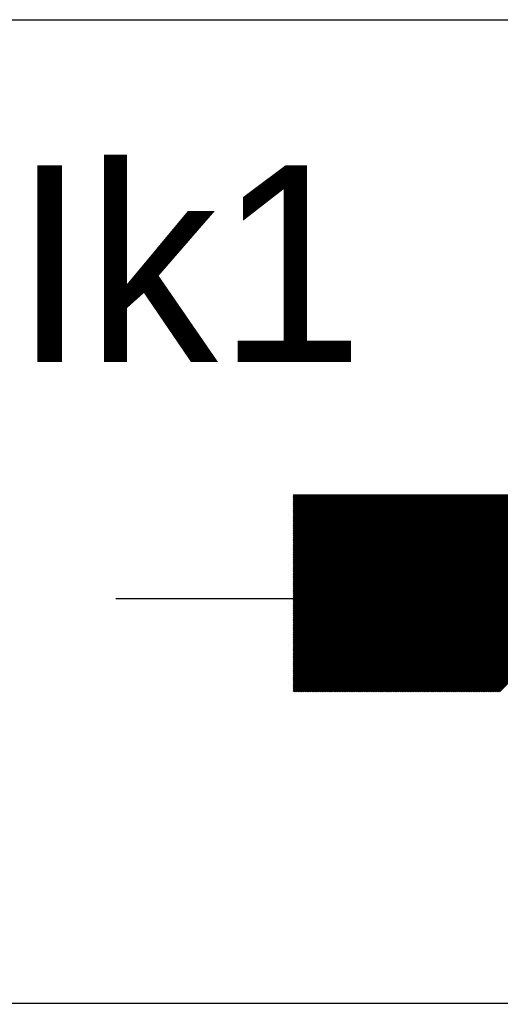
# Model space of a CAD drawing. Extents: x -28 to 822, y 61 to 665.
# Drawn here: x 93.48 to 100.81, y 321.74 to 336.74 of the extents above; entities that cross this region are included whole.
import ezdxf

# ---------------------------------------------------------------- set-up
doc = ezdxf.new("R2010")
doc.units = 0
doc.layers.add('KOLEJIŠTĚ', color=7, linetype='Continuous')

# ---------------------------------------------------------------- blocks, each defined once
blk = doc.blocks.new('_X11')
for p, q in [((347.336, 431.552), (350.333, 434.55)), ((347.336, 431.57), (350.315, 434.55)), ((347.336, 431.587), (350.298, 434.55)), ((347.336, 431.605), (350.28, 434.55)), ((347.336, 431.623), (350.262, 434.55)), ((347.336, 431.64), (350.245, 434.55)), ((347.336, 431.658), (350.227, 434.55)), ((347.336, 431.676), (350.209, 434.55)), ((347.336, 431.693), (350.192, 434.55)), ((347.336, 431.711), (350.174, 434.55)), ((347.336, 431.729), (350.156, 434.55)), ((347.336, 431.746), (350.139, 434.55)), ((347.336, 431.764), (350.121, 434.55)), ((347.336, 431.782), (350.103, 434.55)), ((347.336, 431.799), (350.086, 434.55)), ((347.336, 431.817), (350.068, 434.55)), ((347.336, 431.835), (350.05, 434.55)), ((347.336, 431.853), (350.033, 434.55)), ((347.336, 431.87), (350.015, 434.55)), ((347.336, 431.888), (349.997, 434.55)), ((347.336, 431.906), (349.98, 434.55)), ((347.336, 431.923), (349.962, 434.55)), ((347.336, 431.941), (349.944, 434.55)), ((347.336, 431.959), (349.927, 434.55)), ((347.336, 431.976), (349.909, 434.55)), ((347.336, 431.994), (349.891, 434.55)), ((347.336, 432.012), (349.873, 434.55)), ((347.336, 432.029), (349.856, 434.55)), ((347.336, 432.047), (349.838, 434.55)), ((347.336, 432.065), (349.82, 434.55)), ((347.336, 432.082), (349.803, 434.55)), ((347.336, 432.1), (349.785, 434.55)), ((347.336, 432.118), (349.767, 434.55)), ((347.336, 432.135), (349.75, 434.55)), ((347.336, 432.153), (349.732, 434.55)), ((347.336, 432.171), (349.714, 434.55)), ((347.336, 432.188), (349.697, 434.55)), ((347.336, 432.206), (349.679, 434.55)), ((347.336, 432.224), (349.661, 434.55)), ((347.336, 432.241), (349.644, 434.55)), ((347.336, 432.259), (349.626, 434.55)), ((347.336, 432.277), (349.608, 434.55)), ((347.336, 432.294), (349.591, 434.55)), ((347.336, 432.312), (349.573, 434.55)), ((347.336, 432.33), (349.555, 434.55)), ((347.336, 432.348), (349.538, 434.55)), ((347.336, 432.365), (349.52, 434.55)), ((347.336, 432.383), (349.502, 434.55)), ((347.336, 432.401), (349.485, 434.55)), ((347.336, 432.418), (349.467, 434.55)), ((347.336, 432.436), (349.449, 434.55)), ((347.336, 432.454), (349.432, 434.55)), ((347.336, 432.471), (349.414, 434.55)), ((347.336, 432.489), (349.396, 434.55)), ((347.336, 432.507), (349.379, 434.55)), ((347.336, 432.524), (349.361, 434.55)), ((347.336, 432.542), (349.343, 434.55)), ((347.336, 432.56), (349.325, 434.55)), ((347.336, 432.577), (349.308, 434.55)), ((347.336, 432.595), (349.29, 434.55)), ((347.336, 432.613), (349.272, 434.55)), ((347.336, 432.63), (349.255, 434.55)), ((347.336, 432.648), (349.237, 434.55)), ((347.336, 432.666), (349.219, 434.55)), ((347.336, 432.683), (349.202, 434.55)), ((347.336, 432.701), (349.184, 434.55)), ((347.336, 432.719), (349.166, 434.55)), ((347.336, 432.736), (349.149, 434.55)), ((347.336, 432.754), (349.131, 434.55)), ((347.336, 432.772), (349.113, 434.55)), ((347.336, 432.789), (349.096, 434.55)), ((347.336, 432.807), (349.078, 434.55)), ((347.336, 432.825), (349.06, 434.55)), ((347.336, 432.842), (349.043, 434.55)), ((347.336, 432.86), (349.025, 434.55)), ((347.336, 432.878), (349.007, 434.55)), ((347.336, 432.896), (348.99, 434.55)), ((347.336, 432.913), (348.972, 434.55)), ((347.336, 432.931), (348.954, 434.55)), ((347.336, 432.949), (348.937, 434.55)), ((347.336, 432.966), (348.919, 434.55)), ((347.336, 432.984), (348.901, 434.55)), ((347.336, 433.002), (348.884, 434.55)), ((347.336, 433.019), (348.866, 434.55)), ((347.336, 433.037), (348.848, 434.55)), ((347.336, 433.055), (348.83, 434.55)), ((347.336, 433.072), (348.813, 434.55)), ((347.336, 433.09), (348.795, 434.55)), ((347.336, 433.108), (348.777, 434.55)), ((347.336, 433.125), (348.76, 434.55)), ((347.336, 433.143), (348.742, 434.55)), ((347.336, 433.161), (348.724, 434.55)), ((347.336, 433.178), (348.707, 434.55)), ((347.336, 433.196), (348.689, 434.55)), ((347.336, 433.214), (348.671, 434.55)), ((347.336, 433.231), (348.654, 434.55)), ((347.336, 433.249), (348.636, 434.55)), ((347.336, 433.267), (348.618, 434.55)), ((347.336, 433.284), (348.601, 434.55)), ((347.336, 433.302), (348.583, 434.55)), ((347.336, 433.32), (348.565, 434.55)), ((347.336, 433.337), (348.548, 434.55)), ((347.336, 433.355), (348.53, 434.55)), ((347.336, 433.373), (348.512, 434.55)), ((347.336, 433.39), (348.495, 434.55)), ((347.336, 433.408), (348.477, 434.55)), ((347.336, 433.426), (348.459, 434.55)), ((347.336, 433.444), (348.442, 434.55)), ((347.336, 433.461), (348.424, 434.55)), ((347.336, 433.479), (348.406, 434.55)), ((347.336, 433.497), (348.389, 434.55)), ((347.336, 433.514), (348.371, 434.55)), ((347.336, 433.532), (348.353, 434.55)), ((347.336, 433.55), (348.336, 434.55)), ((347.336, 433.567), (348.318, 434.55)), ((347.336, 433.585), (348.3, 434.55)), ((347.336, 433.603), (348.282, 434.55)), ((347.336, 433.62), (348.265, 434.55)), ((347.336, 433.638), (348.247, 434.55)), ((347.336, 433.656), (348.229, 434.55)), ((347.336, 433.673), (348.212, 434.55)), ((347.336, 433.691), (348.194, 434.55)), ((347.336, 433.709), (348.176, 434.55)), ((347.336, 433.726), (348.159, 434.55)), ((347.336, 433.744), (348.141, 434.55)), ((347.336, 433.762), (348.123, 434.55)), ((347.336, 433.779), (348.106, 434.55)), ((347.336, 433.797), (348.088, 434.55)), ((347.336, 433.815), (348.07, 434.55)), ((347.336, 433.832), (348.053, 434.55)), ((347.336, 433.85), (348.035, 434.55)), ((347.336, 433.868), (348.017, 434.55)), ((347.336, 433.885), (348, 434.55)), ((347.336, 433.903), (347.982, 434.55)), ((347.336, 433.921), (347.964, 434.55)), ((347.336, 433.938), (347.947, 434.55)), ((347.336, 433.956), (347.929, 434.55)), ((347.336, 433.974), (347.911, 434.55)), ((347.336, 433.992), (347.894, 434.55)), ((347.336, 434.009), (347.876, 434.55)), ((347.336, 434.027), (347.858, 434.55)), ((347.336, 434.045), (347.841, 434.55)), ((347.336, 434.062), (347.823, 434.55)), ((347.336, 434.08), (347.805, 434.55)), ((347.336, 434.098), (347.788, 434.55)), ((347.336, 434.115), (347.77, 434.55)), ((347.336, 434.133), (347.752, 434.55)), ((347.336, 434.151), (347.734, 434.55)), ((347.336, 434.168), (347.717, 434.55)), ((347.336, 434.186), (347.699, 434.55)), ((347.336, 434.204), (347.681, 434.55)), ((347.336, 434.221), (347.664, 434.55)), ((347.336, 434.239), (347.646, 434.55)), ((347.336, 434.257), (347.628, 434.55)), ((347.336, 434.274), (347.611, 434.55)), ((347.336, 434.292), (347.593, 434.55)), ((347.336, 434.31), (347.575, 434.55)), ((347.336, 434.327), (347.558, 434.55)), ((347.336, 434.345), (347.54, 434.55)), ((347.336, 434.363), (347.522, 434.55)), ((347.336, 434.38), (347.505, 434.55)), ((347.336, 434.398), (347.487, 434.55)), ((347.336, 434.416), (347.469, 434.55)), ((347.336, 434.433), (347.452, 434.55)), ((347.336, 434.451), (347.434, 434.55)), ((347.336, 434.469), (347.416, 434.55)), ((347.336, 434.487), (347.399, 434.55)), ((347.336, 434.504), (347.381, 434.55)), ((347.336, 434.522), (347.363, 434.55)), ((347.336, 434.54), (347.346, 434.55)), ((347.351, 431.55), (350.351, 434.55)), ((347.368, 431.55), (350.368, 434.55)), ((347.386, 431.55), (350.386, 434.55)), ((347.404, 431.55), (350.404, 434.55)), ((347.421, 431.55), (350.421, 434.55)), ((347.439, 431.55), (350.439, 434.55)), ((347.457, 431.55), (350.457, 434.55)), ((347.475, 431.55), (350.475, 434.55)), ((347.492, 431.55), (350.492, 434.55)), ((347.51, 431.55), (350.51, 434.55)), ((347.528, 431.55), (350.528, 434.55)), ((347.545, 431.55), (350.545, 434.55)), ((347.563, 431.55), (350.563, 434.55)), ((347.581, 431.55), (350.581, 434.55)), ((347.598, 431.55), (350.598, 434.55)), ((347.616, 431.55), (350.616, 434.55)), ((347.634, 431.55), (350.634, 434.55)), ((347.651, 431.55), (350.651, 434.55)), ((347.669, 431.55), (350.669, 434.55)), ((347.687, 431.55), (350.687, 434.55)), ((347.704, 431.55), (350.704, 434.55)), ((347.722, 431.55), (350.722, 434.55)), ((347.74, 431.55), (350.74, 434.55)), ((347.757, 431.55), (350.757, 434.55)), ((347.775, 431.55), (350.775, 434.55)), ((347.793, 431.55), (350.793, 434.55)), ((347.81, 431.55), (350.81, 434.55)), ((347.828, 431.55), (350.828, 434.55)), ((347.846, 431.55), (350.846, 434.55)), ((347.863, 431.55), (350.863, 434.55)), ((347.881, 431.55), (350.881, 434.55)), ((347.899, 431.55), (350.899, 434.55)), ((347.916, 431.55), (350.916, 434.55)), ((347.934, 431.55), (350.934, 434.55)), ((347.952, 431.55), (350.952, 434.55)), ((347.969, 431.55), (350.969, 434.55)), ((347.987, 431.55), (350.987, 434.55)), ((348.005, 431.55), (351.005, 434.55)), ((348.023, 431.55), (351.023, 434.55)), ((348.04, 431.55), (351.04, 434.55)), ((348.058, 431.55), (351.058, 434.55)), ((348.076, 431.55), (351.076, 434.55)), ((348.093, 431.55), (351.093, 434.55)), ((348.111, 431.55), (351.111, 434.55)), ((348.129, 431.55), (351.129, 434.55)), ((348.146, 431.55), (351.146, 434.55)), ((348.164, 431.55), (351.164, 434.55)), ((348.182, 431.55), (351.182, 434.55)), ((348.199, 431.55), (351.199, 434.55)), ((348.217, 431.55), (351.217, 434.55)), ((348.235, 431.55), (351.235, 434.55)), ((348.252, 431.55), (351.252, 434.55)), ((348.27, 431.55), (351.27, 434.55)), ((348.288, 431.55), (351.288, 434.55)), ((348.305, 431.55), (351.305, 434.55)), ((348.323, 431.55), (351.323, 434.55)), ((348.341, 431.55), (351.341, 434.55)), ((348.358, 431.55), (351.358, 434.55)), ((348.376, 431.55), (351.376, 434.55)), ((348.394, 431.55), (351.394, 434.55)), ((348.411, 431.55), (351.411, 434.55)), ((348.429, 431.55), (351.429, 434.55)), ((348.447, 431.55), (351.447, 434.55)), ((348.464, 431.55), (351.464, 434.55)), ((348.482, 431.55), (351.482, 434.55)), ((348.5, 431.55), (351.5, 434.55)), ((348.518, 431.55), (351.518, 434.55)), ((348.535, 431.55), (351.535, 434.55)), ((348.553, 431.55), (351.553, 434.55)), ((348.571, 431.55), (351.571, 434.55)), ((348.588, 431.55), (351.588, 434.55)), ((348.606, 431.55), (351.606, 434.55)), ((348.624, 431.55), (351.624, 434.55)), ((348.641, 431.55), (351.641, 434.55)), ((348.659, 431.55), (351.659, 434.55)), ((348.677, 431.55), (351.677, 434.55)), ((348.694, 431.55), (351.694, 434.55)), ((348.712, 431.55), (351.712, 434.55)), ((348.73, 431.55), (351.73, 434.55)), ((348.747, 431.55), (351.747, 434.55)), ((348.765, 431.55), (351.765, 434.55)), ((348.783, 431.55), (351.783, 434.55)), ((348.8, 431.55), (351.8, 434.55)), ((348.818, 431.55), (351.818, 434.55)), ((348.836, 431.55), (351.836, 434.55)), ((348.853, 431.55), (351.853, 434.55)), ((348.871, 431.55), (351.871, 434.55)), ((348.889, 431.55), (351.889, 434.55)), ((348.906, 431.55), (351.906, 434.55)), ((348.924, 431.55), (351.924, 434.55)), ((348.942, 431.55), (351.942, 434.55)), ((348.959, 431.55), (351.959, 434.55)), ((348.977, 431.55), (351.977, 434.55)), ((348.995, 431.55), (351.995, 434.55)), ((349.012, 431.55), (352.012, 434.55)), ((349.03, 431.55), (352.03, 434.55)), ((349.048, 431.55), (352.048, 434.55)), ((349.066, 431.55), (352.066, 434.55)), ((349.083, 431.55), (352.083, 434.55)), ((349.101, 431.55), (352.101, 434.55)), ((349.119, 431.55), (352.119, 434.55)), ((349.136, 431.55), (352.136, 434.55)), ((349.154, 431.55), (352.154, 434.55)), ((349.172, 431.55), (352.172, 434.55)), ((349.189, 431.55), (352.189, 434.55)), ((349.207, 431.55), (352.207, 434.55)), ((349.225, 431.55), (352.225, 434.55)), ((349.242, 431.55), (352.242, 434.55)), ((349.26, 431.55), (352.26, 434.55)), ((349.278, 431.55), (352.278, 434.55)), ((349.295, 431.55), (352.295, 434.55)), ((349.313, 431.55), (352.313, 434.55)), ((349.331, 431.55), (352.331, 434.55)), ((349.348, 431.55), (352.348, 434.55)), ((349.366, 431.55), (352.366, 434.55)), ((349.384, 431.55), (352.384, 434.55)), ((349.401, 431.55), (352.401, 434.55)), ((349.419, 431.55), (352.419, 434.55)), ((349.437, 431.55), (352.437, 434.55)), ((349.454, 431.55), (352.454, 434.55)), ((349.472, 431.55), (352.472, 434.55)), ((349.49, 431.55), (352.49, 434.55)), ((349.507, 431.55), (352.507, 434.55)), ((349.525, 431.55), (352.525, 434.55)), ((349.543, 431.55), (352.543, 434.55)), ((349.56, 431.55), (352.56, 434.55)), ((349.578, 431.55), (352.578, 434.55)), ((349.596, 431.55), (352.596, 434.55)), ((349.614, 431.55), (352.614, 434.55)), ((349.631, 431.55), (352.631, 434.55)), ((349.649, 431.55), (352.649, 434.55)), ((349.667, 431.55), (352.667, 434.55)), ((349.684, 431.55), (352.684, 434.55)), ((349.702, 431.55), (352.702, 434.55)), ((349.72, 431.55), (352.72, 434.55)), ((349.737, 431.55), (352.737, 434.55)), ((349.755, 431.55), (352.755, 434.55)), ((349.773, 431.55), (352.773, 434.55)), ((349.79, 431.55), (352.79, 434.55)), ((349.808, 431.55), (352.808, 434.55)), ((349.826, 431.55), (352.826, 434.55)), ((349.843, 431.55), (352.843, 434.55)), ((349.861, 431.55), (352.861, 434.55)), ((349.879, 431.55), (352.879, 434.55)), ((349.896, 431.55), (352.896, 434.55)), ((349.914, 431.55), (352.914, 434.55)), ((349.932, 431.55), (352.932, 434.55)), ((349.949, 431.55), (352.949, 434.55)), ((349.967, 431.55), (352.967, 434.55)), ((349.985, 431.55), (352.985, 434.55)), ((350.002, 431.55), (353.002, 434.55)), ((350.02, 431.55), (353.02, 434.55)), ((350.038, 431.55), (353.038, 434.55)), ((350.055, 431.55), (353.055, 434.55)), ((350.073, 431.55), (353.073, 434.55)), ((350.091, 431.55), (353.091, 434.55)), ((350.108, 431.55), (353.108, 434.55)), ((350.126, 431.55), (353.126, 434.55)), ((350.144, 431.55), (353.144, 434.55)), ((350.162, 431.55), (353.162, 434.55)), ((350.179, 431.55), (353.179, 434.55)), ((350.197, 431.55), (353.197, 434.55)), ((350.215, 431.55), (353.215, 434.55)), ((350.232, 431.55), (353.232, 434.55)), ((350.25, 431.55), (353.25, 434.55)), ((350.268, 431.55), (353.268, 434.55)), ((350.285, 431.55), (353.285, 434.55)), ((350.303, 431.55), (353.303, 434.55)), ((350.321, 431.55), (353.321, 434.55)), ((350.338, 431.55), (353.338, 434.55)), ((350.356, 431.55), (353.356, 434.55)), ((350.374, 431.55), (353.374, 434.55)), ((350.391, 431.55), (353.391, 434.55)), ((350.409, 431.55), (353.409, 434.55)), ((350.427, 431.55), (353.427, 434.55)), ((350.444, 431.55), (353.444, 434.55)), ((350.462, 431.55), (353.462, 434.55)), ((350.48, 431.55), (353.48, 434.55))]:
    blk.add_line(p, q)

msp = doc.modelspace()

# ---------------------------------------------------------------- linework, layer by layer
for p, q in [((5.068, 336.738), (540.616, 336.738)), ((5.068, 336.738), (293.116, 336.738)), ((5.068, 336.738), (293.116, 336.738)), ((97.651, 329.49), (105.651, 329.49)), ((97.792, 327.906), (94.942, 327.906)), ((105.792, 327.902), (97.792, 327.902)), ((5.068, 321.738), (292.72, 321.738))]:
    msp.add_line(p, q)

# ---------------------------------------------------------------- block references
msp.add_blockref('_X11', (-249.685, -105.06))

# ---------------------------------------------------------------- texts
at = {"layer": 'KOLEJIŠTĚ'}
msp.add_text('Ik1', height=3, dxfattribs=at).set_placement((93.375, 331.519))

doc.saveas('drawing.dxf')
